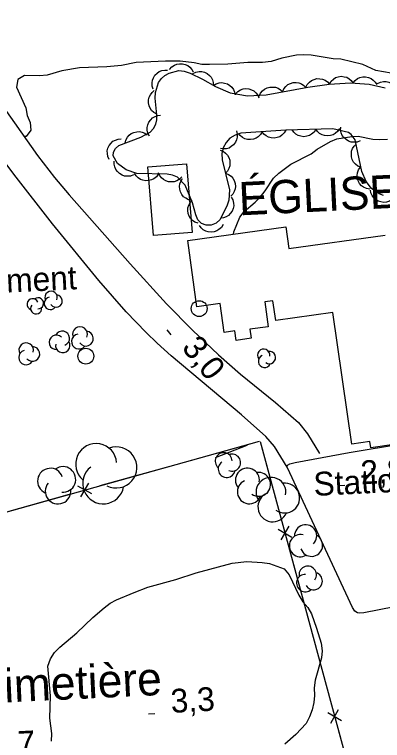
# Model space of a CAD drawing. Extents: x 336540 to 340074, y 5572036 to 5573747.
# Drawn here: x 338786 to 338832.6, y 5572665.2 to 5572757 of the extents above; entities that cross this region are included whole.
import ezdxf

# ---------------------------------------------------------------- set-up
doc = ezdxf.new("R2010")
doc.units = 0
for name, color, linetype in [('Niveau 19', 7, 'Continuous'), ('Niveau 2', 7, 'Continuous'), ('Niveau 3', 7, 'Continuous'), ('Niveau 31', 7, 'Continuous'), ('Niveau 36', 7, 'Continuous'), ('Niveau 37', 7, 'Continuous'), ('Niveau 39', 7, 'Continuous'), ('Niveau 44', 7, 'Continuous'), ('Niveau 52', 7, 'Continuous')]:
    doc.layers.add(name, color=color, linetype=linetype)

msp = doc.modelspace()

# ---------------------------------------------------------------- linework, layer by layer
at = {"layer": 'Niveau 19'}
for points in [[(338761.86, 5572785.46), (338761.9, 5572782.75), (338762.24, 5572781.36), (338762.79, 5572780.05), (338764.87, 5572775.67), (338766.99, 5572771.79), (338771.96, 5572764.16), (338781.79, 5572749.4), (338784.69, 5572745.11), (338788.91, 5572739.12), (338791.08, 5572736.37), (338792.93, 5572734.18), (338800.63, 5572725.44), (338805.23, 5572720.4), (338808.51, 5572717.04), (338811.82, 5572713.94), (338814.6, 5572711.48), (338819.02, 5572707.92), (338821.91, 5572705.38), (338823.05, 5572703.96), (338824.6, 5572701.46)], [(338820.48, 5572699.74), (338818.9, 5572702.36), (338817.79, 5572703.63), (338814.7, 5572706.35), (338805.82, 5572713.83), (338804.05, 5572715.41), (338802.66, 5572716.75), (338800.15, 5572719.38), (338796.67, 5572723.34), (338790.83, 5572730.51), (338785.94, 5572736.78), (338782.09, 5572741.88), (338777.52, 5572748.38), (338772.39, 5572756.07), (338767.33, 5572763.37), (338762.53, 5572770.06), (338759.73, 5572773.65), (338757.46, 5572776.41), (338756.47, 5572777.3), (338754.58, 5572778.35), (338753.9, 5572778.53), (338752.98, 5572778.62)]]:
    msp.add_lwpolyline(points, dxfattribs=at)
at = {"layer": 'Niveau 2'}
for points in [[(338833.63, 5572749.54), (338831.71, 5572749.89), (338830.06, 5572750.65), (338827.28, 5572751.32), (338826.33, 5572751.35), (338823.55, 5572751.8), (338822.6, 5572751.84), (338821.69, 5572751.82), (338819.84, 5572751.44), (338818.49, 5572751.01), (338817.36, 5572750.88), (338815.5, 5572750.89), (338812.97, 5572750.67), (338810.66, 5572750.62), (338809.7, 5572750.65), (338808.74, 5572750.86), (338806.98, 5572751.04), (338805.12, 5572751.06), (338801.4, 5572750.87), (338799.55, 5572750.49), (338797.69, 5572750.33), (338794.25, 5572750.2), (338792, 5572749.82), (338790.15, 5572749.27), (338789.19, 5572749.19), (338787.27, 5572749.26), (338786.43, 5572748.74), (338786.28, 5572747.78), (338787.45, 5572745.15), (338787.63, 5572744.2), (338787.98, 5572743.3), (338788.06, 5572742.35), (338787.5, 5572741.55), (338787.32, 5572741.52)], [(338813.72, 5572729.18), (338813.75, 5572729.5), (338814.51, 5572731.32), (338815.06, 5572732.06), (338816.45, 5572733.22), (338817.12, 5572733.91), (338817.73, 5572734.66), (338818.77, 5572736.26), (338819.44, 5572736.89), (338820.95, 5572738.05), (338823.52, 5572739.35), (338824.3, 5572739.93), (338825.98, 5572740.92), (338826.76, 5572741.22), (338828.67, 5572741.55), (338829.46, 5572741.56), (338831.33, 5572741.21), (338832.23, 5572741.17), (338833.19, 5572741.19)], [(338790.46, 5572668.02), (338790.58, 5572670.83), (338790.24, 5572674.6), (338790.57, 5572675.5), (338791.06, 5572676.3), (338791.73, 5572676.99), (338793.9, 5572678.78), (338795.9, 5572680.74), (338797.34, 5572681.96), (338798.12, 5572682.54), (338798.91, 5572682.95), (338801.15, 5572683.9), (338802.88, 5572684.55), (338806.42, 5572685.53), (338809, 5572686.38), (338813.55, 5572687.6), (338815.4, 5572687.81), (338817.32, 5572687.68), (338818.28, 5572687.54), (338820.1, 5572686.9), (338820.73, 5572686.13), (338821.95, 5572683.56), (338822.47, 5572682.73), (338823.1, 5572682.01), (338823.57, 5572681.18), (338824.21, 5572679.39), (338824.81, 5572677.49), (338824.93, 5572676.54), (338824.83, 5572675.63), (338824.03, 5572672.8), (338823.93, 5572671.84), (338823.95, 5572670.89), (338823.85, 5572669.99), (338823.64, 5572669.08), (338823.31, 5572668.17), (338822.88, 5572667.32), (338821.6, 5572665.94), (338820.21, 5572664.73)], [(338790.67, 5572665.09), (338790.71, 5572666.05), (338790.46, 5572668.02)]]:
    msp.add_lwpolyline(points, dxfattribs=at)
at = {"layer": 'Niveau 3'}
for p, q in [((338805.28, 5572717.09), (338805.78, 5572716.46)), ((338826.98, 5572697.43), (338827.77, 5572697.48)), ((338802.97, 5572668.54), (338803.77, 5572668.6))]:
    msp.add_line(p, q, dxfattribs=at)
at = {"layer": 'Niveau 31'}
for points in [[(338807.78, 5572738.08), (338808.47, 5572729.41), (338803.57, 5572729.02), (338802.88, 5572737.69), (338807.78, 5572738.08)], [(338828.67, 5572702.63), (338826.27, 5572719.3), (338819.06, 5572718.26), (338818.7, 5572720.78), (338817.65, 5572720.63), (338818.1, 5572717.49), (338815.79, 5572717.16), (338815.95, 5572716.03), (338814.06, 5572715.76), (338813.89, 5572716.96), (338812.54, 5572716.77), (338812.03, 5572720.42), (338809.08, 5572720.01), (338807.92, 5572728.38), (338820.31, 5572730.1), (338820.69, 5572727.37), (338832.89, 5572729.07)], [(338834.27, 5572702.64), (338831.08, 5572702.16), (338830.96, 5572702.97), (338828.67, 5572702.63)]]:
    msp.add_lwpolyline(points, dxfattribs=at)
at = {"layer": 'Niveau 36'}
for centre in [(338809.369, 5572719.781), (338795.029, 5572713.761)]:
    msp.add_circle(centre, 1, dxfattribs=at)
at = {"layer": 'Niveau 37'}
for p, q in [((338794.41, 5572695.99), (338795.4, 5572697.73)), ((338795.78, 5572696.37), (338794.03, 5572697.35)), ((338819.74, 5572690.53), (338820.73, 5572692.27)), ((338819.37, 5572691.9), (338821.1, 5572690.9)), ((338825.64, 5572668.73), (338827.37, 5572667.73)), ((338826.01, 5572667.36), (338827, 5572669.1))]:
    msp.add_line(p, q, dxfattribs=at)
for points in [[(338817.1, 5572702.98), (338830.61, 5572653.07), (338761.62, 5572632.89), (338745.1, 5572682.93), (338816.99, 5572703.04)], [(338806.46, 5572700.09), (338816.09, 5572702.79)], [(338815.41, 5572702.46), (338811.4, 5572700.92)], [(338815.41, 5572702.46), (338811.4, 5572700.92)], [(338817.1, 5572702.98), (338819.71, 5572693.33)], [(338796.83, 5572697.4), (338806.46, 5572700.09)], [(338783.35, 5572693.63), (338792.98, 5572696.32)], [(338820.76, 5572689.47), (338823.37, 5572679.81)], [(338823.37, 5572679.81), (338825.98, 5572670.16)], [(338827.03, 5572666.3), (338829.64, 5572656.65)]]:
    msp.add_lwpolyline(points, dxfattribs=at)
at = {"layer": 'Niveau 44'}
for points in [[(338805.62, 5572750), (338805.89, 5572750.32), (338806.23, 5572750.54), (338806.53, 5572750.69), (338806.88, 5572750.74), (338807.24, 5572750.73), (338807.61, 5572750.63), (338807.92, 5572750.51), (338808.19, 5572750.29), (338808.44, 5572750.01), (338808.61, 5572749.69)], [(338820.33, 5572742.34), (338814.65, 5572741.95), (338813.9, 5572741.71), (338813.24, 5572741.31), (338812.76, 5572740.77), (338812.42, 5572740.11), (338812.23, 5572739.38), (338812.29, 5572738.59), (338813.19, 5572734.78), (338813.11, 5572733.5), (338812.9, 5572732.85), (338812, 5572731.03), (338811.5, 5572730.58), (338810.9, 5572730.34), (338810.25, 5572730.31), (338809.65, 5572730.52), (338809.21, 5572731.02), (338808.94, 5572731.65), (338808.54, 5572733.17), (338807.61, 5572735.39), (338806.61, 5572736.39), (338805.99, 5572736.64), (338805.31, 5572736.76), (338801.5, 5572736.86), (338800.14, 5572737.34), (338799.05, 5572738.11), (338798.47, 5572739.09), (338798.54, 5572739.57), (338798.8, 5572740.02), (338799.22, 5572740.39), (338801.98, 5572741.43), (338803.18, 5572742.1), (338803.59, 5572742.54), (338803.88, 5572743.08), (338804.01, 5572743.65), (338804.01, 5572744.28), (338803.79, 5572746.36), (338803.86, 5572747.09), (338804.22, 5572748.38), (338804.59, 5572748.87), (338805.03, 5572749.26), (338805.55, 5572749.56), (338806.79, 5572749.88), (338807.47, 5572749.81), (338808.23, 5572749.55), (338809.8, 5572748.79), (338811.44, 5572747.84), (338813.27, 5572747.06), (338815.46, 5572746.69), (338817.83, 5572746.78), (338823.1, 5572747.78), (338825.79, 5572748.16), (338828.49, 5572748.3), (338830.86, 5572748.15), (338832.88, 5572747.68)], [(338803.56, 5572747.51), (338803.43, 5572747.9), (338803.41, 5572748.31), (338803.45, 5572748.64), (338803.58, 5572748.96), (338803.77, 5572749.28), (338804.05, 5572749.54), (338804.31, 5572749.74), (338804.65, 5572749.86), (338805.01, 5572749.92), (338805.37, 5572749.9)], [(338808.58, 5572749.49), (338808.96, 5572749.68), (338809.36, 5572749.74), (338809.69, 5572749.75), (338810.03, 5572749.65), (338810.37, 5572749.5), (338810.66, 5572749.25), (338810.89, 5572749.02), (338811.04, 5572748.7), (338811.15, 5572748.35), (338811.18, 5572747.99)], [(338825.83, 5572748.16), (338826.04, 5572748.52), (338826.34, 5572748.79), (338826.62, 5572748.98), (338826.95, 5572749.09), (338827.32, 5572749.14), (338827.7, 5572749.09), (338828.02, 5572749.02), (338828.32, 5572748.84), (338828.6, 5572748.6), (338828.82, 5572748.32)], [(338828.82, 5572748.28), (338829.08, 5572748.61), (338829.41, 5572748.85), (338829.7, 5572749), (338830.05, 5572749.07), (338830.42, 5572749.08), (338830.79, 5572748.99), (338831.1, 5572748.88), (338831.38, 5572748.67), (338831.63, 5572748.4), (338831.82, 5572748.09)], [(338811.16, 5572747.96), (338811.51, 5572748.18), (338811.9, 5572748.3), (338812.23, 5572748.34), (338812.58, 5572748.29), (338812.93, 5572748.18), (338813.25, 5572747.97), (338813.51, 5572747.77), (338813.7, 5572747.47), (338813.85, 5572747.14), (338813.92, 5572746.78)], [(338819.91, 5572747.17), (338820.07, 5572747.56), (338820.34, 5572747.87), (338820.58, 5572748.09), (338820.9, 5572748.24), (338821.26, 5572748.34), (338821.64, 5572748.35), (338821.96, 5572748.32), (338822.29, 5572748.19), (338822.6, 5572747.99), (338822.86, 5572747.73)], [(338822.86, 5572747.75), (338823.04, 5572748.12), (338823.32, 5572748.42), (338823.57, 5572748.63), (338823.89, 5572748.76), (338824.25, 5572748.85), (338824.64, 5572748.84), (338824.96, 5572748.79), (338825.28, 5572748.64), (338825.58, 5572748.43), (338825.83, 5572748.17)], [(338831.91, 5572748.23), (338832.28, 5572748.42), (338832.68, 5572748.48), (338833.01, 5572748.49), (338833.35, 5572748.4), (338833.69, 5572748.25), (338833.99, 5572748.01), (338834.22, 5572747.78), (338834.38, 5572747.47), (338834.49, 5572747.11), (338834.52, 5572746.75)], [(338804, 5572744.35), (338803.63, 5572744.55), (338803.35, 5572744.84), (338803.15, 5572745.1), (338803.02, 5572745.43), (338802.95, 5572745.79), (338802.97, 5572746.17), (338803.03, 5572746.49), (338803.19, 5572746.81), (338803.41, 5572747.1), (338803.69, 5572747.34)], [(338813.97, 5572746.94), (338814.26, 5572747.24), (338814.61, 5572747.44), (338814.92, 5572747.57), (338815.27, 5572747.6), (338815.64, 5572747.57), (338816, 5572747.44), (338816.29, 5572747.3), (338816.55, 5572747.06), (338816.78, 5572746.77), (338816.93, 5572746.44)], [(338816.96, 5572746.62), (338817.13, 5572747), (338817.39, 5572747.31), (338817.64, 5572747.53), (338817.95, 5572747.68), (338818.31, 5572747.78), (338818.69, 5572747.79), (338819.02, 5572747.76), (338819.34, 5572747.63), (338819.66, 5572747.43), (338819.91, 5572747.17)], [(338803.07, 5572741.57), (338802.88, 5572741.94), (338802.8, 5572742.34), (338802.78, 5572742.67), (338802.86, 5572743.01), (338803.01, 5572743.35), (338803.24, 5572743.65), (338803.47, 5572743.89), (338803.78, 5572744.06), (338804.13, 5572744.18), (338804.49, 5572744.21)], [(338829.72, 5572740.98), (338829.33, 5572740.83), (338828.92, 5572740.81), (338828.59, 5572740.83), (338828.26, 5572740.95), (338827.94, 5572741.14), (338827.67, 5572741.41), (338827.47, 5572741.66), (338827.34, 5572741.99), (338827.26, 5572742.35), (338827.27, 5572742.71)], [(338799.99, 5572740.68), (338800.09, 5572741.09), (338800.29, 5572741.44), (338800.5, 5572741.7), (338800.78, 5572741.9), (338801.12, 5572742.06), (338801.49, 5572742.14), (338801.82, 5572742.16), (338802.16, 5572742.09), (338802.51, 5572741.95), (338802.8, 5572741.74)], [(338814.07, 5572742.25), (338814.18, 5572741.84), (338814.16, 5572741.44), (338814.1, 5572741.11), (338813.94, 5572740.8), (338813.72, 5572740.5), (338813.42, 5572740.26), (338813.15, 5572740.08), (338812.81, 5572739.99), (338812.44, 5572739.96), (338812.08, 5572740)], [(338817.34, 5572742.13), (338817.13, 5572741.77), (338816.83, 5572741.5), (338816.56, 5572741.31), (338816.23, 5572741.19), (338815.86, 5572741.14), (338815.48, 5572741.17), (338815.16, 5572741.24), (338814.85, 5572741.41), (338814.57, 5572741.65), (338814.34, 5572741.93)], [(338820.33, 5572742.34), (338820.12, 5572741.98), (338819.82, 5572741.7), (338819.55, 5572741.51), (338819.22, 5572741.4), (338818.85, 5572741.34), (338818.47, 5572741.38), (338818.15, 5572741.44), (338817.85, 5572741.62), (338817.56, 5572741.85), (338817.34, 5572742.13)], [(338832.68, 5572734.06), (338832.12, 5572734.3), (338831.18, 5572734.96), (338830.5, 5572735.83), (338829.94, 5572737.09), (338829.08, 5572741.13), (338828.59, 5572741.78), (338828.25, 5572742.02), (338826.28, 5572742.52), (338820.33, 5572742.34)], [(338824.11, 5572742.45), (338823.89, 5572742.1), (338823.58, 5572741.84), (338823.3, 5572741.66), (338822.97, 5572741.56), (338822.6, 5572741.51), (338822.22, 5572741.56), (338821.9, 5572741.64), (338821.6, 5572741.83), (338821.32, 5572742.07), (338821.11, 5572742.36)], [(338827.11, 5572742.55), (338826.89, 5572742.19), (338826.58, 5572741.93), (338826.3, 5572741.75), (338825.97, 5572741.65), (338825.6, 5572741.6), (338825.22, 5572741.66), (338824.9, 5572741.73), (338824.6, 5572741.92), (338824.32, 5572742.16), (338824.11, 5572742.45)], [(338797.99, 5572738.62), (338797.81, 5572739), (338797.75, 5572739.4), (338797.74, 5572739.73), (338797.83, 5572740.07), (338797.99, 5572740.4), (338798.23, 5572740.7), (338798.46, 5572740.93), (338798.78, 5572741.08), (338799.13, 5572741.19), (338799.49, 5572741.22)], [(338829.82, 5572737.64), (338829.44, 5572737.8), (338829.12, 5572738.05), (338828.89, 5572738.29), (338828.73, 5572738.61), (338828.63, 5572738.96), (338828.61, 5572739.34), (338828.63, 5572739.67), (338828.76, 5572740), (338828.95, 5572740.31), (338829.2, 5572740.57)], [(338812, 5572739.82), (338812.39, 5572739.67), (338812.71, 5572739.42), (338812.94, 5572739.19), (338813.11, 5572738.88), (338813.23, 5572738.53), (338813.25, 5572738.14), (338813.24, 5572737.82), (338813.12, 5572737.49), (338812.93, 5572737.17), (338812.69, 5572736.9)], [(338801.07, 5572736.68), (338800.68, 5572736.54), (338800.27, 5572736.51), (338799.94, 5572736.53), (338799.61, 5572736.65), (338799.29, 5572736.84), (338799.02, 5572737.11), (338798.82, 5572737.36), (338798.69, 5572737.69), (338798.61, 5572738.05), (338798.62, 5572738.41)], [(338830.93, 5572734.86), (338830.52, 5572734.94), (338830.16, 5572735.12), (338829.89, 5572735.31), (338829.66, 5572735.58), (338829.49, 5572735.91), (338829.39, 5572736.28), (338829.34, 5572736.6), (338829.4, 5572736.95), (338829.52, 5572737.3), (338829.71, 5572737.6)], [(338804.19, 5572736.79), (338803.95, 5572736.45), (338803.63, 5572736.2), (338803.34, 5572736.04), (338803, 5572735.96), (338802.63, 5572735.93), (338802.25, 5572736.01), (338801.94, 5572736.1), (338801.65, 5572736.31), (338801.39, 5572736.56), (338801.19, 5572736.87)], [(338807.16, 5572736.43), (338806.87, 5572736.13), (338806.52, 5572735.94), (338806.21, 5572735.82), (338805.86, 5572735.79), (338805.49, 5572735.82), (338805.13, 5572735.95), (338804.84, 5572736.09), (338804.58, 5572736.33), (338804.36, 5572736.63), (338804.21, 5572736.95)], [(338808.43, 5572733.44), (338808.02, 5572733.53), (338807.66, 5572733.72), (338807.39, 5572733.91), (338807.18, 5572734.19), (338807, 5572734.52), (338806.92, 5572734.89), (338806.88, 5572735.21), (338806.94, 5572735.56), (338807.07, 5572735.91), (338807.27, 5572736.21)], [(338812.69, 5572736.9), (338813.08, 5572736.75), (338813.4, 5572736.5), (338813.63, 5572736.27), (338813.8, 5572735.96), (338813.92, 5572735.61), (338813.94, 5572735.23), (338813.93, 5572734.9), (338813.81, 5572734.57), (338813.62, 5572734.25), (338813.38, 5572733.98)], [(338833.78, 5572733.59), (338833.43, 5572733.36), (338833.04, 5572733.25), (338832.71, 5572733.2), (338832.36, 5572733.26), (338832.01, 5572733.37), (338831.69, 5572733.58), (338831.44, 5572733.78), (338831.24, 5572734.08), (338831.09, 5572734.42), (338831.02, 5572734.77)], [(338809.23, 5572730.56), (338808.83, 5572730.69), (338808.51, 5572730.93), (338808.27, 5572731.16), (338808.09, 5572731.47), (338807.97, 5572731.82), (338807.94, 5572732.2), (338807.94, 5572732.52), (338808.05, 5572732.86), (338808.23, 5572733.19), (338808.46, 5572733.46)], [(338813.41, 5572733.88), (338813.61, 5572733.51), (338813.7, 5572733.12), (338813.73, 5572732.79), (338813.66, 5572732.44), (338813.53, 5572732.1), (338813.3, 5572731.79), (338813.08, 5572731.55), (338812.78, 5572731.37), (338812.43, 5572731.24), (338812.08, 5572731.19)], [(338812.39, 5572730.41), (338812.17, 5572730.05), (338811.87, 5572729.78), (338811.6, 5572729.6), (338811.26, 5572729.49), (338810.9, 5572729.44), (338810.51, 5572729.49), (338810.2, 5572729.56), (338809.89, 5572729.74), (338809.61, 5572729.98), (338809.4, 5572730.27)]]:
    msp.add_lwpolyline(points, dxfattribs=at)
for centre, radius, start, end in [((338790.642, 5572721.206), 0.783, 336.91183, 202.60043), ((338788.301, 5572720.338), 0.7, 21.73123, 249.18831), ((338788.991, 5572720.453), 0.7, 266.39892, 129.08328), ((338790.542, 5572720.434), 0.783, 99.73333, 322.41769), ((338791.264, 5572720.737), 0.783, 215.06564, 82.52272), ((338788.745, 5572719.802), 0.7, 143.57742, 9.26601), ((338792.06, 5572716.019), 0.912, 290.71796, 153.40232), ((338794.288, 5572716.552), 0.942, 336.97989, 202.66848), ((338791.302, 5572715.512), 0.912, 46.05027, 273.50735), ((338794.169, 5572715.623), 0.942, 99.80138, 322.48574), ((338795.037, 5572715.989), 0.942, 215.13369, 82.59078), ((338787.489, 5572714.517), 0.923, 343.29614, 208.98473), ((338792.117, 5572715.113), 0.912, 167.89646, 33.58505), ((338787.473, 5572713.599), 0.923, 106.11764, 328.802), ((338788.279, 5572714.049), 0.923, 221.44995, 88.90703), ((338817.527, 5572713.887), 0.781, 349.82649, 217.28357), ((338818.249, 5572713.589), 0.781, 234.49418, 97.17854), ((338817.632, 5572713.117), 0.781, 111.67268, 337.36128), ((338796.339, 5572700.114), 2.598, 4.75293, 230.44152), ((338798.89, 5572699.702), 2.598, 242.90673, 110.36381), ((338812.472, 5572700.494), 1.071, 2.71501, 230.17209), ((338813.529, 5572700.316), 1.071, 247.3827, 110.06706), ((338790.538, 5572697.982), 1.613, 19.53228, 246.98936), ((338792.139, 5572698.186), 1.613, 264.19997, 126.88433), ((338797.243, 5572697.693), 2.598, 127.57442, 350.25878), ((338812.847, 5572699.497), 1.071, 124.5612, 350.24979), ((338815.469, 5572698.104), 1.513, 351.20336, 218.66045), ((338816.881, 5572697.56), 1.513, 235.87106, 98.55542), ((338791.514, 5572696.707), 1.613, 141.37847, 7.06706), ((338815.707, 5572696.618), 1.513, 113.04956, 338.73815), ((338818.448, 5572696.568), 1.885, 349.40464, 216.86173), ((338820.185, 5572695.836), 1.885, 234.07234, 96.7567), ((338818.687, 5572694.709), 1.885, 111.25084, 336.93943), ((338822.83, 5572691.054), 1.405, 314.18397, 181.64106), ((338822.176, 5572689.819), 1.405, 76.03016, 301.71876), ((338823.573, 5572689.861), 1.405, 198.85166, 61.53602), ((338823.091, 5572686.133), 1.099, 325.53357, 192.99066), ((338822.779, 5572685.085), 1.099, 87.37977, 313.06836), ((338823.844, 5572685.333), 1.099, 210.20126, 72.88563)]:
    msp.add_arc(centre, radius, start, end, dxfattribs=at)
at = {"layer": 'Niveau 52'}
for points in [[(338820.84, 5572699.04), (338820.49, 5572699.72), (338820.53, 5572700), (338820.82, 5572700.16), (338821.49, 5572700.34), (338828.32, 5572701.61), (338841.81, 5572703.83)], [(338837.94, 5572682.83), (338830.17, 5572681.33), (338829.61, 5572681.27), (338829.41, 5572681.31), (338829.07, 5572681.54), (338828.74, 5572681.98), (338820.84, 5572699.04)]]:
    msp.add_lwpolyline(points, dxfattribs=at)

# ---------------------------------------------------------------- texts
at = {"layer": 'Niveau 3'}
for s, rotation, p in [('3,0    ', 308.71926, (338807.05, 5572714.82)), ('2,8    ', 3.11821, (338829.85, 5572697.56)), ('3,3    ', 3.11821, (338805.84, 5572668.67)), ('2,7    ', 3.11821, (338783.13, 5572663.17))]:
    msp.add_text(s, height=3, rotation=rotation, dxfattribs=at).set_placement(p)
at = {"layer": 'Niveau 31'}
msp.add_text('ÉGLISE', height=4.2, rotation=2.78375, dxfattribs=at).set_placement((338814.46, 5572731.56))
at = {"layer": 'Niveau 39'}
msp.add_text('Monument', height=3, rotation=2.77808, dxfattribs=at).set_placement((338775, 5572721.31))
at = {"layer": 'Niveau 52'}
for s, height, rotation, p in [('Stationnement', 3, 2.77808, (338823.9, 5572696.1)), ('Cimetière', 4.2, 2.78375, (338780.72, 5572669.79))]:
    msp.add_text(s, height=height, rotation=rotation, dxfattribs=at).set_placement(p)

doc.saveas('drawing.dxf')
